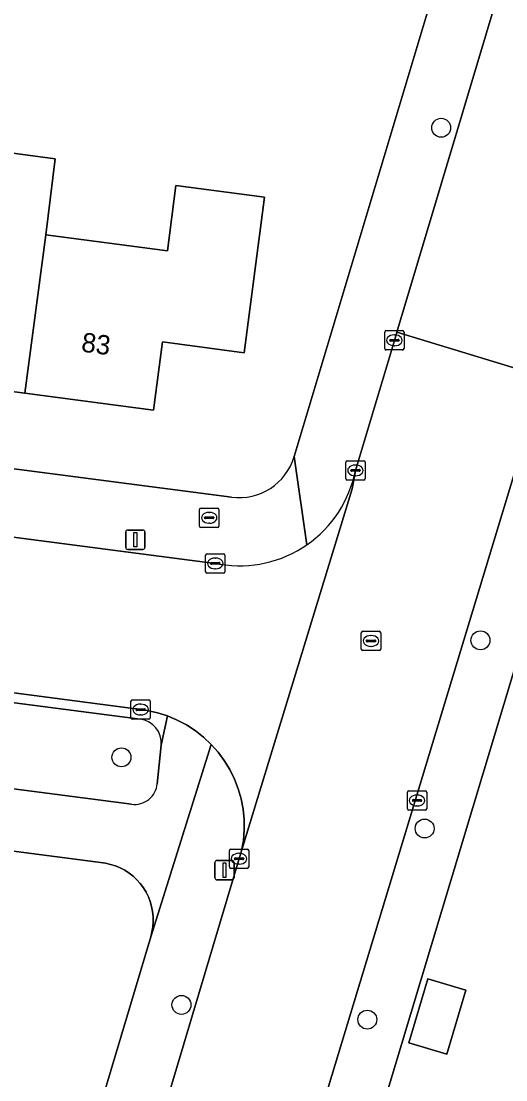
# Model space of a CAD drawing. Extents: x 162184 to 163154, y 385507 to 386516.
# Drawn here: x 162544.8 to 162569.9, y 386089.3 to 386144.1 of the extents above; entities that cross this region are included whole.
import ezdxf

# ---------------------------------------------------------------- set-up
doc = ezdxf.new("R2010")
doc.units = 0
for name, color, linetype in [('IMGEO_Boom', 7, 'Continuous'), ('IMGEO_Brandkraan', 7, 'Continuous'), ('IMGEO_Erf', 7, 'Continuous'), ('IMGEO_Groenvoorziening', 7, 'Continuous'), ('IMGEO_Kolk', 7, 'Continuous'), ('IMGEO_Lichtmast', 7, 'Continuous'), ('IMGEO_Pand', 7, 'Continuous'), ('IMGEO_Pand_nummerreeks', 7, 'Continuous'), ('IMGEO_Rijbaan_lokaal_gesloten', 7, 'Continuous'), ('IMGEO_Rijbaan_lokaal_open', 7, 'Continuous'), ('IMGEO_Rioolput', 7, 'Continuous'), ('IMGEO_Voetpad_open', 7, 'Continuous')]:
    doc.layers.add(name, color=color, linetype=linetype)

msp = doc.modelspace()

# ---------------------------------------------------------------- linework, layer by layer
at = {"layer": 'IMGEO_Boom'}
for centre in [(162566.544, 386138.563), (162568.574, 386112.056), (162550.012, 386106.006), (162565.688, 386102.325), (162553.114, 386093.205), (162562.724, 386092.443)]:
    msp.add_circle(centre, 0.489, dxfattribs=at)
at = {"layer": 'IMGEO_Brandkraan'}
for p, q in [((162554.051, 386117.968), (162554.051, 386118.82)), ((162554.126, 386118.894), (162554.978, 386118.894)), ((162554.31, 386118.388), (162554.31, 386118.4)), ((162554.353, 386118.437), (162554.751, 386118.437)), ((162554.539, 386118.674), (162554.564, 386118.674)), ((162554.794, 386118.4), (162554.794, 386118.388)), ((162555.052, 386118.82), (162555.052, 386117.968)), ((162554.978, 386117.894), (162554.126, 386117.894)), ((162554.748, 386118.351), (162554.35, 386118.351)), ((162554.562, 386118.114), (162554.537, 386118.114))]:
    msp.add_line(p, q, dxfattribs=at)
for points in [[(162554.051, 386117.968), (162554.051, 386118.82)], [(162554.126, 386118.894), (162554.978, 386118.894)], [(162555.052, 386118.82), (162555.052, 386117.968)], [(162554.978, 386117.894), (162554.126, 386117.894)]]:
    msp.add_lwpolyline(points, dxfattribs=at)
for centre, radius, start, end in [((162554.128, 386118.818), 0.0765, 91.552, 178.448), ((162554.128, 386118.818), 0.0765, 91.552, 178.448), ((162554.35, 386118.397), 0.0403, 85.8775, 175.7526), ((162554.347, 386118.387), 0.0366, 178.938, 274.7102), ((162554.751, 386118.394), 0.043, 264.8664, 352.4533), ((162554.755, 386118.399), 0.0386, 1.7309, 96.639), ((162554.976, 386118.818), 0.0765, 1.552, 88.448), ((162554.976, 386118.818), 0.0765, 1.552, 88.448), ((162554.128, 386117.97), 0.0765, 181.552, 268.448), ((162554.128, 386117.97), 0.0765, 181.552, 268.448), ((162554.976, 386117.97), 0.0765, 271.552, 358.448), ((162554.976, 386117.97), 0.0765, 271.552, 358.448)]:
    msp.add_arc(centre, radius, start, end, dxfattribs=at)
for centre, major_axis, ratio, start_param, end_param in [((162554.538, 386118.394), (-0.387, 0.002), 0.722429, 4.712389, 7.853982), ((162554.563, 386118.394), (-0.39, 0.002), 0.717154, 1.570796, 4.712389)]:
    msp.add_ellipse(centre, major_axis=major_axis, ratio=ratio, start_param=start_param, end_param=end_param, dxfattribs=at)
at = {"layer": 'IMGEO_Erf'}
for points in [[(162558.945, 386121.561), (162567.207, 386149.157)], [(162517.598, 386124.419), (162555.705, 386119.464)], [(162574.588, 386124.721), (162560.164, 386076.774)]]:
    msp.add_lwpolyline(points, dxfattribs=at)
for points in [[(162546.582, 386136.958), (162546.11, 386133.031), (162552.387, 386132.201), (162552.833, 386135.573), (162557.415, 386134.967), (162556.353, 386126.928), (162552.14, 386127.485), (162551.673, 386123.952), (162545.024, 386124.831), (162538.53, 386125.689), (162532.08, 386126.542), (162525.687, 386127.387), (162518.854, 386128.29), (162519.235, 386131.175), (162516.411, 386131.549), (162517.504, 386139.818), (162522.461, 386139.163), (162527.042, 386138.558), (162531.2, 386138.009), (162530.81, 386135.053), (162533.165, 386134.742), (162539.615, 386133.889), (162540.134, 386137.811)], [(162567.825, 386093.966), (162566.834, 386090.65), (162564.871, 386091.236), (162565.862, 386094.553)]]:
    msp.add_lwpolyline(points, close=True, dxfattribs=at)
msp.add_arc((162556.094, 386122.414), 2.976, 262.4854, 343.3383, dxfattribs=at)
at = {"layer": 'IMGEO_Groenvoorziening'}
for points in [[(162550.987, 386107.982), (162502.033, 386114.344), (162488.565, 386116.214)], [(162487.988, 386111.712), (162501.452, 386109.912), (162525.845, 386106.796), (162550.53, 386103.579)], [(162551.865, 386104.641), (162552.059, 386106.639)], [(162540.262, 386059.084), (162551.525, 386096.722), (162551.592, 386096.979), (162551.635, 386097.241), (162551.656, 386097.506), (162551.652, 386097.772), (162551.624, 386098.036), (162551.573, 386098.297), (162551.499, 386098.552), (162551.403, 386098.8), (162551.285, 386099.038), (162551.146, 386099.264), (162550.987, 386099.477), (162550.81, 386099.675), (162550.616, 386099.857), (162550.406, 386100.02), (162550.183, 386100.164), (162549.948, 386100.288), (162549.702, 386100.39), (162549.449, 386100.47), (162549.189, 386100.526), (162549.072, 386100.544), (162535.156, 386102.359)]]:
    msp.add_lwpolyline(points, dxfattribs=at)
for centre, radius, start, end in [((162550.831, 386106.758), 1.234, 354.4676, 82.727), ((162550.683, 386104.757), 1.188, 262.596, 354.4089)]:
    msp.add_arc(centre, radius, start, end, dxfattribs=at)
at = {"layer": 'IMGEO_Kolk'}
for p, q in [((162563.624, 386127.144), (162563.624, 386127.996)), ((162563.699, 386128.07), (162564.551, 386128.07)), ((162564.112, 386127.85), (162564.137, 386127.85)), ((162564.625, 386127.996), (162564.625, 386127.144)), ((162563.883, 386127.564), (162563.883, 386127.576)), ((162564.321, 386127.527), (162563.923, 386127.527)), ((162563.926, 386127.613), (162564.324, 386127.613)), ((162564.135, 386127.29), (162564.11, 386127.29)), ((162564.367, 386127.576), (162564.367, 386127.564)), ((162564.551, 386127.07), (162563.699, 386127.07)), ((162561.611, 386120.417), (162561.611, 386121.269)), ((162561.686, 386121.343), (162562.538, 386121.343)), ((162562.099, 386121.123), (162562.124, 386121.123)), ((162562.612, 386121.269), (162562.612, 386120.417)), ((162561.87, 386120.837), (162561.87, 386120.849)), ((162562.308, 386120.8), (162561.91, 386120.8)), ((162561.913, 386120.886), (162562.311, 386120.886)), ((162562.354, 386120.849), (162562.354, 386120.837)), ((162562.538, 386120.343), (162561.686, 386120.343)), ((162562.122, 386120.563), (162562.097, 386120.563)), ((162554.362, 386115.607), (162554.362, 386116.459)), ((162554.437, 386116.533), (162555.289, 386116.533)), ((162554.85, 386116.313), (162554.875, 386116.313)), ((162555.363, 386116.459), (162555.363, 386115.607)), ((162554.621, 386116.027), (162554.621, 386116.039)), ((162555.059, 386115.99), (162554.661, 386115.99)), ((162554.664, 386116.076), (162555.062, 386116.076)), ((162554.873, 386115.753), (162554.848, 386115.753)), ((162555.105, 386116.039), (162555.105, 386116.027)), ((162555.289, 386115.533), (162554.437, 386115.533)), ((162550.502, 386108.051), (162550.502, 386108.903)), ((162550.577, 386108.977), (162551.429, 386108.977)), ((162550.99, 386108.757), (162551.015, 386108.757)), ((162551.503, 386108.903), (162551.503, 386108.051)), ((162551.429, 386107.977), (162550.577, 386107.977)), ((162550.761, 386108.471), (162550.761, 386108.483)), ((162551.199, 386108.434), (162550.801, 386108.434)), ((162550.804, 386108.52), (162551.202, 386108.52)), ((162551.013, 386108.197), (162550.988, 386108.197)), ((162551.245, 386108.483), (162551.245, 386108.471)), ((162564.796, 386103.348), (162564.796, 386104.2)), ((162564.871, 386104.274), (162565.723, 386104.274)), ((162565.797, 386104.2), (162565.797, 386103.348)), ((162565.055, 386103.768), (162565.055, 386103.78)), ((162565.493, 386103.731), (162565.095, 386103.731)), ((162565.098, 386103.817), (162565.496, 386103.817)), ((162565.284, 386104.054), (162565.309, 386104.054)), ((162565.539, 386103.78), (162565.539, 386103.768)), ((162565.723, 386103.274), (162564.871, 386103.274)), ((162565.307, 386103.494), (162565.282, 386103.494)), ((162555.592, 386100.337), (162555.592, 386101.189)), ((162555.667, 386101.263), (162556.519, 386101.263)), ((162556.08, 386101.043), (162556.105, 386101.043)), ((162556.593, 386101.189), (162556.593, 386100.337)), ((162555.851, 386100.757), (162555.851, 386100.769)), ((162556.289, 386100.72), (162555.891, 386100.72)), ((162555.894, 386100.806), (162556.292, 386100.806)), ((162556.103, 386100.483), (162556.078, 386100.483)), ((162556.335, 386100.769), (162556.335, 386100.757)), ((162556.519, 386100.263), (162555.667, 386100.263))]:
    msp.add_line(p, q, dxfattribs=at)
for points in [[(162563.624, 386127.144), (162563.624, 386127.996)], [(162563.699, 386128.07), (162564.551, 386128.07)], [(162564.625, 386127.996), (162564.625, 386127.144)], [(162564.551, 386127.07), (162563.699, 386127.07)], [(162561.611, 386120.417), (162561.611, 386121.269)], [(162561.686, 386121.343), (162562.538, 386121.343)], [(162562.612, 386121.269), (162562.612, 386120.417)], [(162562.538, 386120.343), (162561.686, 386120.343)], [(162554.362, 386115.607), (162554.362, 386116.459)], [(162554.437, 386116.533), (162555.289, 386116.533)], [(162555.363, 386116.459), (162555.363, 386115.607)], [(162555.289, 386115.533), (162554.437, 386115.533)], [(162550.502, 386108.051), (162550.502, 386108.903)], [(162550.577, 386108.977), (162551.429, 386108.977)], [(162551.503, 386108.903), (162551.503, 386108.051)], [(162551.429, 386107.977), (162550.577, 386107.977)], [(162564.796, 386103.348), (162564.796, 386104.2)], [(162564.871, 386104.274), (162565.723, 386104.274)], [(162565.797, 386104.2), (162565.797, 386103.348)], [(162565.723, 386103.274), (162564.871, 386103.274)], [(162555.592, 386100.337), (162555.592, 386101.189)], [(162555.667, 386101.263), (162556.519, 386101.263)], [(162556.593, 386101.189), (162556.593, 386100.337)], [(162556.519, 386100.263), (162555.667, 386100.263)]]:
    msp.add_lwpolyline(points, dxfattribs=at)
for centre, radius, start, end in [((162563.701, 386127.994), 0.0765, 91.552, 178.448), ((162563.701, 386127.994), 0.0765, 91.552, 178.448), ((162564.549, 386127.994), 0.0765, 1.552, 88.448), ((162564.549, 386127.994), 0.0765, 1.552, 88.448), ((162563.701, 386127.146), 0.0765, 181.552, 268.448), ((162563.701, 386127.146), 0.0765, 181.552, 268.448), ((162563.923, 386127.573), 0.0403, 85.8775, 175.7526), ((162563.92, 386127.563), 0.0366, 178.938, 274.7102), ((162564.324, 386127.57), 0.043, 264.8664, 352.4533), ((162564.328, 386127.575), 0.0386, 1.7309, 96.639), ((162564.549, 386127.146), 0.0765, 271.552, 358.448), ((162564.549, 386127.146), 0.0765, 271.552, 358.448), ((162561.688, 386121.267), 0.0765, 91.552, 178.448), ((162561.688, 386121.267), 0.0765, 91.552, 178.448), ((162562.536, 386121.267), 0.0765, 1.552, 88.448), ((162562.536, 386121.267), 0.0765, 1.552, 88.448), ((162561.91, 386120.846), 0.0403, 85.8775, 175.7526), ((162561.907, 386120.836), 0.0366, 178.938, 274.7102), ((162562.311, 386120.843), 0.043, 264.8664, 352.4533), ((162562.315, 386120.848), 0.0386, 1.7309, 96.639), ((162561.688, 386120.419), 0.0765, 181.552, 268.448), ((162561.688, 386120.419), 0.0765, 181.552, 268.448), ((162562.536, 386120.419), 0.0765, 271.552, 358.448), ((162562.536, 386120.419), 0.0765, 271.552, 358.448), ((162554.439, 386116.457), 0.0765, 91.552, 178.448), ((162554.439, 386116.457), 0.0765, 91.552, 178.448), ((162555.287, 386116.457), 0.0765, 1.552, 88.448), ((162555.287, 386116.457), 0.0765, 1.552, 88.448), ((162554.661, 386116.036), 0.0403, 85.8775, 175.7526), ((162554.658, 386116.026), 0.0366, 178.938, 274.7102), ((162555.062, 386116.033), 0.043, 264.8664, 352.4533), ((162555.066, 386116.038), 0.0386, 1.7309, 96.639), ((162554.439, 386115.609), 0.0765, 181.552, 268.448), ((162554.439, 386115.609), 0.0765, 181.552, 268.448), ((162555.287, 386115.609), 0.0765, 271.552, 358.448), ((162555.287, 386115.609), 0.0765, 271.552, 358.448), ((162550.579, 386108.901), 0.0765, 91.552, 178.448), ((162550.579, 386108.901), 0.0765, 91.552, 178.448), ((162551.427, 386108.901), 0.0765, 1.552, 88.448), ((162551.427, 386108.901), 0.0765, 1.552, 88.448), ((162550.579, 386108.053), 0.0765, 181.552, 268.448), ((162550.579, 386108.053), 0.0765, 181.552, 268.448), ((162550.801, 386108.48), 0.0403, 85.8775, 175.7526), ((162550.798, 386108.47), 0.0366, 178.938, 274.7102), ((162551.202, 386108.477), 0.043, 264.8664, 352.4533), ((162551.206, 386108.482), 0.0386, 1.7309, 96.639), ((162551.427, 386108.053), 0.0765, 271.552, 358.448), ((162551.427, 386108.053), 0.0765, 271.552, 358.448), ((162564.873, 386104.198), 0.0765, 91.552, 178.448), ((162564.873, 386104.198), 0.0765, 91.552, 178.448), ((162565.721, 386104.198), 0.0765, 1.552, 88.448), ((162565.721, 386104.198), 0.0765, 1.552, 88.448), ((162565.095, 386103.777), 0.0403, 85.8775, 175.7526), ((162565.092, 386103.767), 0.0366, 178.938, 274.7102), ((162565.496, 386103.774), 0.043, 264.8664, 352.4533), ((162565.5, 386103.779), 0.0386, 1.7309, 96.639), ((162564.873, 386103.35), 0.0765, 181.552, 268.448), ((162564.873, 386103.35), 0.0765, 181.552, 268.448), ((162565.721, 386103.35), 0.0765, 271.552, 358.448), ((162565.721, 386103.35), 0.0765, 271.552, 358.448), ((162555.669, 386101.187), 0.0765, 91.552, 178.448), ((162555.669, 386101.187), 0.0765, 91.552, 178.448), ((162556.517, 386101.187), 0.0765, 1.552, 88.448), ((162556.517, 386101.187), 0.0765, 1.552, 88.448), ((162555.669, 386100.339), 0.0765, 181.552, 268.448), ((162555.669, 386100.339), 0.0765, 181.552, 268.448), ((162555.891, 386100.766), 0.0403, 85.8775, 175.7526), ((162555.888, 386100.756), 0.0366, 178.938, 274.7102), ((162556.292, 386100.763), 0.043, 264.8664, 352.4533), ((162556.296, 386100.768), 0.0386, 1.7309, 96.639), ((162556.517, 386100.339), 0.0765, 271.552, 358.448), ((162556.517, 386100.339), 0.0765, 271.552, 358.448)]:
    msp.add_arc(centre, radius, start, end, dxfattribs=at)
for centre, major_axis, ratio, start_param, end_param in [((162564.111, 386127.57), (-0.387, 0.002), 0.722429, 4.712389, 7.853982), ((162564.136, 386127.57), (-0.39, 0.002), 0.717154, 1.570796, 4.712389), ((162562.098, 386120.843), (-0.387, 0.002), 0.722429, 4.712389, 7.853982), ((162562.123, 386120.843), (-0.39, 0.002), 0.717154, 1.570796, 4.712389), ((162554.849, 386116.033), (-0.387, 0.002), 0.722429, 4.712389, 7.853982), ((162554.874, 386116.033), (-0.39, 0.002), 0.717154, 1.570796, 4.712389), ((162550.989, 386108.477), (-0.387, 0.002), 0.722429, 4.712389, 7.853982), ((162551.014, 386108.477), (-0.39, 0.002), 0.717154, 1.570796, 4.712389), ((162565.283, 386103.774), (-0.387, 0.002), 0.722429, 4.712389, 7.853982), ((162565.308, 386103.774), (-0.39, 0.002), 0.717154, 1.570796, 4.712389), ((162556.079, 386100.763), (-0.387, 0.002), 0.722429, 4.712389, 7.853982), ((162556.104, 386100.763), (-0.39, 0.002), 0.717154, 1.570796, 4.712389)]:
    msp.add_ellipse(centre, major_axis=major_axis, ratio=ratio, start_param=start_param, end_param=end_param, dxfattribs=at)
at = {"layer": 'IMGEO_Lichtmast'}
for p, q in [((162550.235, 386116.861), (162550.235, 386117.661)), ((162550.235, 386117.661), (162550.235, 386116.861)), ((162550.335, 386117.761), (162551.125, 386117.761)), ((162551.125, 386117.761), (162550.335, 386117.761)), ((162551.225, 386117.661), (162551.225, 386116.861)), ((162551.225, 386116.861), (162551.225, 386117.661)), ((162551.125, 386116.761), (162550.335, 386116.761)), ((162550.335, 386116.761), (162551.125, 386116.761)), ((162554.847, 386099.771), (162554.847, 386100.571)), ((162554.847, 386100.571), (162554.847, 386099.771)), ((162554.947, 386100.671), (162555.737, 386100.671)), ((162555.737, 386100.671), (162554.947, 386100.671)), ((162555.837, 386100.571), (162555.837, 386099.771)), ((162555.837, 386099.771), (162555.837, 386100.571)), ((162555.737, 386099.671), (162554.947, 386099.671)), ((162554.947, 386099.671), (162555.737, 386099.671))]:
    msp.add_line(p, q, dxfattribs=at)
for points in [[(162550.655, 386117.636), (162550.805, 386117.636), (162550.805, 386116.886), (162550.655, 386116.886), (162550.655, 386117.636)], [(162555.267, 386100.546), (162555.417, 386100.546), (162555.417, 386099.796), (162555.267, 386099.796), (162555.267, 386100.546)]]:
    msp.add_lwpolyline(points, dxfattribs=at)
for centre, start, end in [((162550.335, 386117.661), 90, 180), ((162550.335, 386117.661), 90, 180), ((162551.125, 386117.661), 0, 90), ((162551.125, 386117.661), 360, 90), ((162550.335, 386116.861), 180, 270), ((162550.335, 386116.861), 180, 270), ((162551.125, 386116.861), 270, 0), ((162551.125, 386116.861), 270, 0), ((162554.947, 386100.571), 90, 180), ((162554.947, 386100.571), 90, 180), ((162555.737, 386100.571), 0, 90), ((162555.737, 386100.571), 360, 90), ((162554.947, 386099.771), 180, 270), ((162554.947, 386099.771), 180, 270), ((162555.737, 386099.771), 270, 0), ((162555.737, 386099.771), 270, 0)]:
    msp.add_arc(centre, 0.1, start, end, dxfattribs=at)
at = {"layer": 'IMGEO_Pand'}
for points in [[(162546.582, 386136.958), (162540.134, 386137.811), (162539.615, 386133.889), (162538.53, 386125.689), (162545.024, 386124.831), (162546.11, 386133.031)], [(162545.024, 386124.831), (162551.673, 386123.952), (162552.14, 386127.485), (162556.353, 386126.928), (162557.415, 386134.967), (162552.833, 386135.573), (162552.387, 386132.201), (162546.11, 386133.031)], [(162567.825, 386093.966), (162565.862, 386094.553), (162564.871, 386091.236), (162566.834, 386090.65)]]:
    msp.add_lwpolyline(points, close=True, dxfattribs=at)
at = {"layer": 'IMGEO_Rijbaan_lokaal_gesloten'}
for points in [[(162544.709, 386035.795), (162552.598, 386062.092), (162557.647, 386078.873), (162571.767, 386125.417), (162571.839, 386125.681), (162564.246, 386127.991), (162564.122, 386127.569), (162562.109, 386120.842), (162561.946, 386119.898), (162556.224, 386101.164), (162536.876, 386036.467)], [(162489.134, 386116.601), (162551.008, 386108.477), (162551.341, 386108.428), (162551.871, 386108.31), (162552.388, 386108.146), (162552.889, 386107.935), (162553.369, 386107.681), (162553.824, 386107.386), (162554.251, 386107.05), (162554.646, 386106.678), (162555.006, 386106.272), (162555.329, 386105.836), (162555.611, 386105.372), (162555.851, 386104.885), (162556.047, 386104.378), (162556.196, 386103.857), (162556.298, 386103.323), (162556.352, 386102.783), (162556.358, 386102.24), (162556.315, 386101.699), (162556.224, 386101.164), (162561.946, 386119.898), (162562.109, 386120.842)], [(162555.122, 386115.998), (162517.064, 386120.959)]]:
    msp.add_lwpolyline(points, dxfattribs=at)
for centre, radius, start, end in [((162556.135, 386121.997), 6.084, 304.7336, 349.0564), ((162556.135, 386121.999), 6.086, 260.4163, 304.7253)]:
    msp.add_arc(centre, radius, start, end, dxfattribs=at)
at = {"layer": 'IMGEO_Rijbaan_lokaal_open'}
msp.add_lwpolyline([(162579.122, 386137.466), (162578.732, 386137.805), (162578.373, 386138.177), (162578.048, 386138.58), (162577.761, 386139.01), (162577.514, 386139.464), (162577.308, 386139.939), (162577.146, 386140.43), (162577.028, 386140.934), (162576.955, 386141.446), (162576.929, 386141.962), (162576.948, 386142.479), (162577.014, 386142.992), (162578.692, 386148.647), (162571.134, 386150.964), (162564.246, 386127.991), (162571.839, 386125.681)], dxfattribs=at)
at = {"layer": 'IMGEO_Rioolput'}
for p, q in [((162562.415, 386111.598), (162562.415, 386112.45)), ((162562.49, 386112.524), (162563.342, 386112.524)), ((162563.416, 386112.45), (162563.416, 386111.598)), ((162562.674, 386112.018), (162562.674, 386112.03)), ((162563.112, 386111.981), (162562.714, 386111.981)), ((162562.717, 386112.067), (162563.115, 386112.067)), ((162562.903, 386112.304), (162562.928, 386112.304)), ((162563.158, 386112.03), (162563.158, 386112.018)), ((162563.342, 386111.524), (162562.49, 386111.524)), ((162562.926, 386111.744), (162562.901, 386111.744))]:
    msp.add_line(p, q, dxfattribs=at)
for points in [[(162562.415, 386111.598), (162562.415, 386112.45)], [(162562.49, 386112.524), (162563.342, 386112.524)], [(162563.416, 386112.45), (162563.416, 386111.598)], [(162563.342, 386111.524), (162562.49, 386111.524)]]:
    msp.add_lwpolyline(points, dxfattribs=at)
for centre, radius, start, end in [((162562.492, 386112.448), 0.0765, 91.552, 178.448), ((162562.492, 386112.448), 0.0765, 91.552, 178.448), ((162563.34, 386112.448), 0.0765, 1.552, 88.448), ((162563.34, 386112.448), 0.0765, 1.552, 88.448), ((162562.714, 386112.027), 0.0403, 85.8775, 175.7526), ((162562.711, 386112.017), 0.0366, 178.938, 274.7102), ((162563.115, 386112.024), 0.043, 264.8664, 352.4533), ((162563.119, 386112.029), 0.0386, 1.7309, 96.639), ((162562.492, 386111.6), 0.0765, 181.552, 268.448), ((162562.492, 386111.6), 0.0765, 181.552, 268.448), ((162563.34, 386111.6), 0.0765, 271.552, 358.448), ((162563.34, 386111.6), 0.0765, 271.552, 358.448)]:
    msp.add_arc(centre, radius, start, end, dxfattribs=at)
for centre, major_axis, ratio, start_param, end_param in [((162562.902, 386112.024), (-0.387, 0.002), 0.722429, 4.712389, 7.853982), ((162562.927, 386112.024), (-0.39, 0.002), 0.717154, 1.570796, 4.712389)]:
    msp.add_ellipse(centre, major_axis=major_axis, ratio=ratio, start_param=start_param, end_param=end_param, dxfattribs=at)
at = {"layer": 'IMGEO_Voetpad_open'}
for points in [[(162608.355, 386286.617), (162602.352, 386266.564), (162601.984, 386265.333), (162597.394, 386250), (162568.034, 386151.921), (162567.629, 386150.568), (162567.207, 386149.157), (162558.945, 386121.561), (162559.602, 386116.997)], [(162562.109, 386120.842), (162564.122, 386127.569), (162564.246, 386127.991), (162571.134, 386150.964), (162574.162, 386161.238), (162578.424, 386175.482), (162577.418, 386175.782), (162579.188, 386181.696), (162580.194, 386181.395), (162580.323, 386181.848), (162588.005, 386207.498), (162586.999, 386207.798), (162588.989, 386214.45), (162589.995, 386214.149), (162605.234, 386265.802), (162604.948, 386265.887), (162606.482, 386270.998), (162606.76, 386270.915), (162611.292, 386286.105)], [(162335.977, 386136.365), (162310.353, 386139.77), (162310.282, 386139.248), (162340.574, 386135.313), (162343.99, 386134.88), (162370.427, 386131.472), (162370.591, 386131.46), (162374.85, 386130.906), (162374.947, 386130.882), (162433.897, 386123.153), (162433.998, 386123.151), (162438.832, 386122.519), (162438.968, 386122.49), (162481.668, 386117.141), (162482.448, 386117.039), (162488.462, 386116.238), (162488.565, 386116.214), (162502.033, 386114.344), (162550.987, 386107.982)], [(162571.839, 386125.681), (162571.767, 386125.417), (162557.647, 386078.873)], [(162555.705, 386119.464), (162517.598, 386124.419)], [(162558.071, 386074.88), (162560.164, 386076.774), (162574.588, 386124.721)], [(162559.602, 386116.997), (162558.945, 386121.561)], [(162517.064, 386120.959), (162555.122, 386115.998)], [(162552.059, 386106.639), (162552.388, 386108.146), (162551.871, 386108.31), (162551.341, 386108.428), (162551.008, 386108.477), (162489.134, 386116.601)], [(162550.53, 386103.579), (162525.845, 386106.796), (162501.452, 386109.912), (162487.988, 386111.712)], [(162535.156, 386102.359), (162549.072, 386100.544), (162549.189, 386100.526), (162549.449, 386100.47), (162549.702, 386100.39), (162549.948, 386100.288), (162550.183, 386100.164), (162550.406, 386100.02), (162550.616, 386099.857), (162550.81, 386099.675), (162550.987, 386099.477), (162551.146, 386099.264), (162551.285, 386099.038), (162551.403, 386098.8), (162551.499, 386098.552), (162551.573, 386098.297), (162551.624, 386098.036), (162551.652, 386097.772), (162551.656, 386097.506), (162551.635, 386097.241), (162551.592, 386096.979), (162551.525, 386096.722), (162554.646, 386106.678), (162554.251, 386107.05), (162553.824, 386107.386), (162553.369, 386107.681), (162552.889, 386107.935), (162552.388, 386108.146), (162552.059, 386106.639), (162551.865, 386104.641)], [(162556.224, 386101.164), (162556.315, 386101.699), (162556.358, 386102.24), (162556.352, 386102.783), (162556.298, 386103.323), (162556.196, 386103.857), (162556.047, 386104.378), (162555.851, 386104.885), (162555.611, 386105.372), (162555.329, 386105.836), (162555.006, 386106.272), (162554.646, 386106.678), (162551.525, 386096.722), (162540.262, 386059.084), (162535.28, 386042.436), (162535.249, 386042.291), (162532.94, 386034.869)], [(162536.876, 386036.467), (162556.224, 386101.164)]]:
    msp.add_lwpolyline(points, dxfattribs=at)
for centre, radius, start, end in [((162556.094, 386122.414), 2.976, 262.4854, 343.3383), ((162556.135, 386121.997), 6.084, 304.7336, 349.0564), ((162556.135, 386121.999), 6.086, 260.4163, 304.7253), ((162550.831, 386106.758), 1.234, 354.4676, 82.727), ((162550.683, 386104.757), 1.188, 262.596, 354.4089)]:
    msp.add_arc(centre, radius, start, end, dxfattribs=at)

# ---------------------------------------------------------------- texts
at = {"layer": 'IMGEO_Pand_nummerreeks'}
msp.add_text('83', height=1, rotation=352.4703, dxfattribs=at).set_placement((162547.902, 386126.993))

doc.saveas('drawing.dxf')
